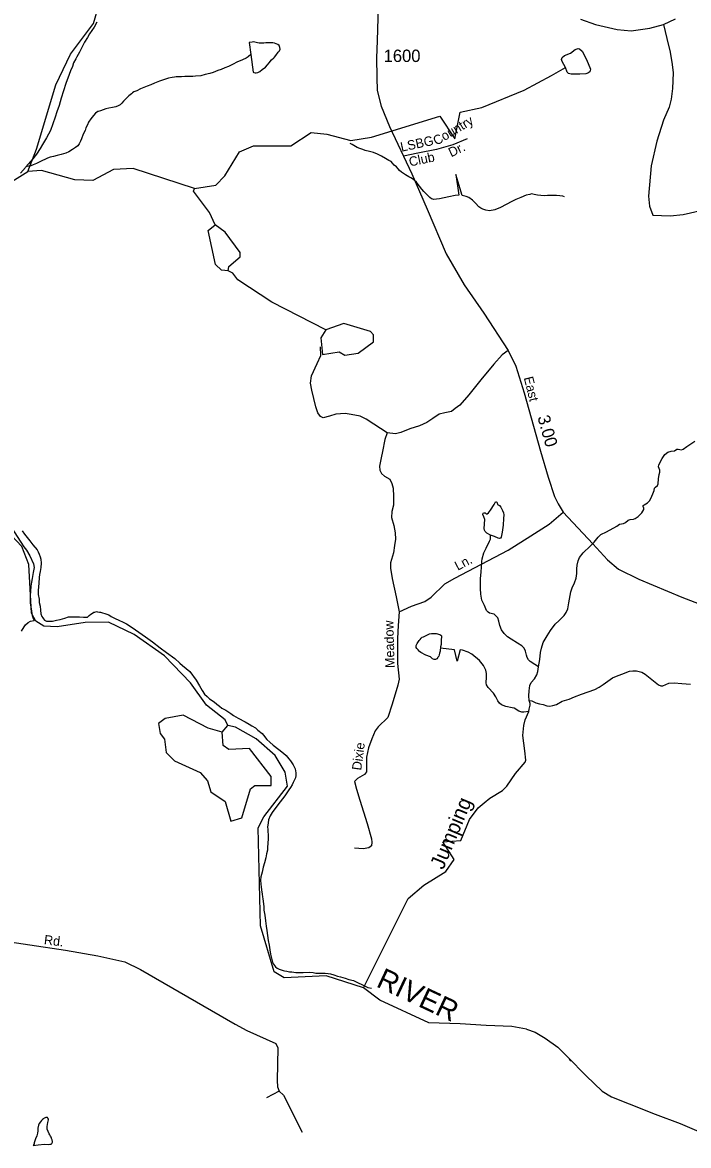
# Model space of a CAD drawing. Extents: x 2126262 to 2293712, y 749403 to 919119.
# Drawn here: x 2216301 to 2223025, y 831032 to 842370 of the extents above; entities that cross this region are included whole.
import ezdxf

# ---------------------------------------------------------------- set-up
doc = ezdxf.new("R2010")
doc.units = 0
for name, color, linetype in [('Exist Hydrographic Creek Single Shore', 7, 'Continuous'), ('Exist Hydrographic Creek Single Shore Label', 7, 'Continuous'), ('Exist Hydrographic Misc Water Feature', 7, 'Continuous'), ('Exist Hydrographic Pond Under 1500 Sq Ft', 7, 'Continuous'), ('Exist Hydrographic River Shore', 7, 'Continuous'), ('Exist Hydrographic River Shore Label', 7, 'Continuous'), ('Exist Road Non-System Type 51', 7, 'Continuous'), ('Exist Road Non-System Type 51 Label', 7, 'Continuous'), ('Exist Road Secondary Mileage Hundredths English Label', 7, 'Continuous'), ('Exist Road Secondary Type 51 Attributed', 7, 'Continuous'), ('Exist Road Secondary Type 51 Label', 7, 'Continuous'), ('Exist Road Secondary Type 51 Number Label', 7, 'Continuous')]:
    doc.layers.add(name, color=color, linetype=linetype)

msp = doc.modelspace()

# ---------------------------------------------------------------- linework, layer by layer
at = {"layer": 'Exist Hydrographic Creek Single Shore'}
for points in [[(2221511, 835863), (2221522, 835938), (2221531, 836010), (2221539, 836053), (2221559, 836110), (2221597, 836179), (2221630, 836230), (2221679, 836296), (2221718, 836333), (2221770, 836383), (2221791, 836413), (2221806, 836450), (2221816, 836511), (2221836, 836621), (2221850, 836662), (2221873, 836713), (2221892, 836761), (2221897, 836807), (2221897, 836853), (2221901, 836891), (2221910, 836935), (2221925, 836969), (2221961, 837017), (2222033, 837083), (2222073, 837123), (2222114, 837175), (2222140, 837199), (2222195, 837229), (2222302, 837284), (2222328, 837305), (2222368, 837311), (2222387, 837322), (2222417, 837346), (2222435, 837352), (2222468, 837355), (2222487, 837361), (2222517, 837384), (2222553, 837418), (2222572, 837452), (2222573, 837467), (2222566, 837483), (2222568, 837494), (2222578, 837501), (2222612, 837519), (2222632, 837541), (2222647, 837572), (2222672, 837628), (2222678, 837645), (2222680, 837668), (2222690, 837678), (2222710, 837694), (2222717, 837712), (2222721, 837762), (2222727, 837806), (2222735, 837829), (2222735, 837850), (2222723, 837884), (2222725, 837905), (2222757, 837968), (2222786, 838009), (2222815, 838031), (2222850, 838042), (2222882, 838044), (2222906, 838061), (2222920, 838061), (2222954, 838056), (2222971, 838062), (2223007, 838089), (2223089, 838144)], [(2221417, 835524), (2221411, 835571), (2221415, 835624), (2221422, 835675), (2221436, 835706), (2221470, 835744), (2221493, 835783), (2221504, 835817), (2221511, 835863)], [(2221411, 835414), (2221416, 835438), (2221427, 835478), (2221426, 835496), (2221417, 835524)], [(2219742, 832624), (2220194, 833526), (2220351, 833661), (2220576, 833797), (2220658, 833920), (2220543, 834098), (2220725, 834110), (2220815, 834323), (2220902, 834441), (2220962, 834493), (2221018, 834537), (2221146, 834617), (2221192, 834661), (2221277, 834788), (2221375, 834903), (2221382, 834921), (2221371, 835015), (2221363, 835095), (2221353, 835173), (2221362, 835274), (2221376, 835328), (2221411, 835414)]]:
    msp.add_lwpolyline(points, dxfattribs=at)
at = {"layer": 'Exist Hydrographic Misc Water Feature'}
for points in [[(2217052, 842374), (2217024, 842324), (2217000, 842290), (2216976, 842256), (2216956, 842217), (2216927, 842171), (2216899, 842119), (2216878, 842071), (2216850, 842023), (2216840, 842003), (2216817, 841963), (2216805, 841927), (2216785, 841882), (2216771, 841846), (2216740, 841754), (2216691, 841606), (2216672, 841532), (2216648, 841468), (2216630, 841414), (2216583, 841281), (2216544, 841205), (2216504, 841137), (2216481, 841099), (2216441, 841040), (2216405, 840994), (2216363, 840942), (2216336, 840912)], [(2218605, 842047), (2218631, 841869), (2218635, 841865), (2218651, 841861), (2218660, 841863), (2218677, 841865), (2218696, 841876), (2218722, 841894), (2218754, 841918), (2218774, 841942), (2218792, 841964), (2218815, 841992), (2218837, 842012), (2218845, 842019), (2218859, 842037), (2218883, 842069), (2218897, 842085), (2218901, 842101), (2218899, 842119), (2218893, 842137), (2218880, 842147), (2218862, 842155), (2218846, 842161), (2218828, 842164), (2218806, 842166), (2218788, 842164), (2218758, 842164), (2218736, 842162), (2218691, 842161), (2218672, 842165), (2218648, 842171), (2218634, 842173), (2218618, 842171), (2218590, 842169), (2218605, 842047)], [(2218605, 842047), (2218579, 842023), (2218558, 842009), (2218523, 841994), (2218464, 841968), (2218428, 841948), (2218382, 841925), (2218344, 841913), (2218308, 841897), (2218273, 841885), (2218227, 841866), (2218193, 841856), (2218145, 841844), (2218101, 841833), (2218049, 841827), (2218021, 841825), (2217999, 841825), (2217941, 841824), (2217907, 841822), (2217851, 841822), (2217835, 841818), (2217811, 841814), (2217775, 841807), (2217735, 841795), (2217685, 841779), (2217634, 841758), (2217596, 841740), (2217560, 841728), (2217526, 841712), (2217492, 841699), (2217456, 841681), (2217426, 841669), (2217410, 841659), (2217400, 841651), (2217375, 841629), (2217343, 841600), (2217321, 841574), (2217305, 841556), (2217287, 841540), (2217267, 841530), (2217243, 841520), (2217209, 841513), (2217172, 841505), (2217143, 841497), (2217088, 841479), (2217066, 841471), (2217060, 841470), (2217038, 841456), (2217018, 841432), (2216990, 841396), (2216969, 841364), (2216957, 841338), (2216941, 841306), (2216933, 841280), (2216915, 841244), (2216896, 841197), (2216886, 841171), (2216872, 841145), (2216860, 841125), (2216836, 841109), (2216807, 841087), (2216769, 841065), (2216737, 841052), (2216693, 841038), (2216651, 841026), (2216613, 841018), (2216579, 841009), (2216553, 841001), (2216476, 840963), (2216444, 840946), (2216424, 840938), (2216410, 840934), (2216384, 840924)], [(2218037, 840693), (2218254, 840728), (2218344, 840821), (2218492, 841064), (2218633, 841123), (2219009, 841125), (2219215, 841259), (2219375, 841242), (2219617, 841178), (2219824, 841213), (2220514, 841425), (2220664, 841196), (2220718, 841466), (2220938, 841512), (2221364, 841686), (2221641, 841836), (2221782, 841914)], [(2221773, 840611), (2221756, 840615), (2221726, 840619), (2221692, 840623), (2221602, 840624), (2221570, 840620), (2221534, 840622), (2221500, 840627), (2221468, 840633), (2221440, 840639), (2221422, 840635), (2221386, 840625), (2221332, 840604), (2221280, 840582), (2221242, 840562), (2221185, 840531), (2221125, 840503), (2221069, 840480), (2221015, 840470), (2220977, 840474), (2220949, 840484), (2220927, 840497), (2220907, 840509), (2220873, 840545), (2220843, 840575), (2220808, 840603), (2220780, 840614), (2220740, 840624), (2220677, 840836), (2220706, 840628), (2220670, 840624), (2220604, 840611), (2220557, 840599), (2220512, 840589), (2220479, 840586), (2220453, 840584), (2220433, 840588), (2220429, 840590), (2220414, 840604), (2220374, 840642), (2220354, 840665), (2220332, 840687), (2220308, 840717), (2220296, 840735), (2220278, 840759), (2220255, 840779), (2220239, 840793), (2220221, 840800), (2220201, 840812), (2220169, 840832), (2220147, 840844), (2220127, 840858), (2220107, 840874), (2220095, 840894), (2220077, 840913), (2220054, 840931), (2220038, 840949), (2220022, 840967), (2220000, 840977), (2219966, 840997), (2219926, 841020), (2219886, 841042), (2219844, 841056), (2219804, 841068), (2219762, 841077), (2219736, 841089), (2219705, 841097), (2219681, 841109), (2219629, 841138), (2219609, 841148)], [(2216336, 840912), (2216330, 840906), (2216282, 840849)], [(2216384, 840924), (2216362, 840920), (2216336, 840912)], [(2218037, 840693), (2217419, 840896), (2217219, 840887), (2217012, 840776), (2216828, 840783), (2216494, 840876), (2216354, 840865)], [(2218247, 840327), (2218189, 840453), (2218028, 840667), (2218037, 840693)], [(2219362, 839268), (2218819, 839548), (2218476, 839772), (2218426, 839838), (2218376, 839862)], [(2216191, 837268), (2216195, 837264), (2216225, 837218), (2216276, 837135), (2216314, 837077), (2216343, 837043), (2216375, 836985), (2216413, 836904), (2216418, 836866), (2216410, 836818), (2216399, 836758), (2216393, 836719), (2216385, 836678), (2216381, 836625), (2216378, 836587), (2216378, 836540), (2216380, 836509), (2216384, 836472), (2216391, 836428), (2216399, 836384), (2216409, 836354), (2216419, 836332)], [(2216297, 837239), (2216323, 837203), (2216376, 837137), (2216406, 837096), (2216449, 837046), (2216459, 837024), (2216471, 837002), (2216479, 836976)], [(2221511, 835863), (2221474, 835888), (2221427, 835920), (2221409, 835936), (2221396, 835958), (2221389, 835983), (2221380, 836024), (2221365, 836052), (2221342, 836076), (2221297, 836104), (2221233, 836143), (2221197, 836168), (2221165, 836201), (2221138, 836239), (2221119, 836281), (2221110, 836327), (2221100, 836358), (2221081, 836380), (2221061, 836395), (2221015, 836408), (2221002, 836415), (2220986, 836435), (2220964, 836483), (2220939, 836539), (2220927, 836597), (2220924, 836655), (2220924, 836758), (2220930, 836819), (2220935, 836873), (2220937, 836927), (2220942, 836956), (2220960, 837014), (2220982, 837064), (2221017, 837134), (2221024, 837154), (2221025, 837193)], [(2216479, 836976), (2216487, 836950), (2216489, 836912), (2216486, 836866), (2216478, 836828), (2216472, 836796), (2216470, 836766), (2216465, 836708), (2216463, 836672), (2216461, 836636), (2216461, 836596), (2216468, 836548), (2216470, 836514), (2216478, 836476), (2216483, 836436), (2216487, 836400), (2216497, 836374), (2216507, 836358), (2216513, 836348), (2216523, 836335), (2216537, 836329), (2216543, 836327), (2216569, 836325), (2216591, 836325), (2216603, 836327), (2216643, 836337), (2216683, 836344), (2216729, 836356), (2216767, 836368), (2216783, 836370), (2216849, 836369), (2216877, 836371), (2216917, 836365), (2216951, 836365), (2216957, 836367), (2216963, 836374), (2216973, 836382), (2216991, 836398), (2217007, 836408), (2217021, 836416), (2217033, 836418), (2217047, 836422), (2217059, 836420), (2217078, 836416), (2217089, 836416), (2217153, 836397), (2217173, 836389), (2217197, 836373), (2217235, 836351), (2217273, 836336), (2217281, 836332), (2217311, 836320), (2217351, 836300), (2217387, 836276), (2217442, 836239), (2217542, 836166), (2217614, 836116), (2217691, 836057), (2217755, 836011), (2217838, 835948), (2217888, 835902), (2217916, 835878), (2217990, 835819), (2218055, 835729), (2218089, 835672), (2218116, 835626), (2218140, 835590), (2218164, 835564), (2218188, 835540), (2218236, 835511), (2218263, 835487), (2218289, 835469), (2218313, 835449), (2218353, 835426), (2218403, 835392), (2218431, 835374), (2218479, 835348), (2218550, 835309), (2218588, 835287), (2218616, 835269), (2218652, 835250), (2218678, 835226), (2218720, 835190), (2218734, 835174), (2218769, 835132), (2218797, 835105), (2218831, 835073), (2218888, 835031), (2218936, 834994), (2218964, 834970), (2218990, 834936), (2219006, 834916), (2219020, 834894), (2219033, 834874), (2219043, 834856), (2219053, 834834), (2219057, 834815), (2219061, 834793), (2219059, 834767), (2219057, 834745)], [(2216290, 836225), (2216318, 836267), (2216330, 836287), (2216358, 836311), (2216381, 836324), (2216419, 836332)], [(2220520, 836052), (2220518, 836040), (2220518, 836024), (2220512, 836004), (2220506, 835986), (2220504, 835974), (2220498, 835966), (2220495, 835958), (2220483, 835946), (2220469, 835938), (2220457, 835938), (2220441, 835944), (2220419, 835964), (2220372, 835983), (2220322, 836011), (2220310, 836021), (2220304, 836023), (2220294, 836035), (2220282, 836049), (2220276, 836059), (2220274, 836066), (2220276, 836080), (2220284, 836099), (2220307, 836129), (2220317, 836139), (2220325, 836153), (2220337, 836163), (2220349, 836169), (2220397, 836191), (2220409, 836199), (2220431, 836200), (2220455, 836202), (2220477, 836200), (2220513, 836190), (2220523, 836184), (2220531, 836176), (2220529, 836128), (2220526, 836090), (2220522, 836068), (2220520, 836052)], [(2221411, 835414), (2221361, 835407), (2221343, 835408), (2221313, 835418), (2221264, 835446), (2221246, 835451), (2221182, 835463), (2221137, 835481), (2221116, 835499), (2221099, 835523), (2221080, 835562), (2221056, 835598), (2221001, 835657), (2220986, 835683), (2220982, 835704), (2220985, 835761), (2220986, 835796), (2220978, 835830), (2220954, 835878), (2220915, 835930), (2220838, 835993), (2220801, 836013), (2220744, 836032), (2220720, 836035), (2220689, 835923), (2220662, 836037), (2220520, 836052)], [(2221417, 835524), (2221443, 835521), (2221458, 835516), (2221483, 835502), (2221521, 835492), (2221559, 835484), (2221594, 835471), (2221625, 835467), (2221655, 835473), (2221692, 835486), (2221748, 835519), (2221819, 835539), (2221874, 835561), (2221945, 835587), (2222079, 835636), (2222123, 835658), (2222163, 835685), (2222256, 835752), (2222296, 835772), (2222350, 835789), (2222428, 835820), (2222463, 835824), (2222501, 835823), (2222554, 835810), (2222586, 835791), (2222638, 835750), (2222723, 835683), (2222744, 835672), (2222765, 835672), (2222827, 835699), (2222880, 835702), (2222957, 835698), (2223043, 835688)], [(2219057, 834745), (2219044, 834718), (2219034, 834696), (2219022, 834674), (2219006, 834648), (2218990, 834622), (2218970, 834594), (2218949, 834562), (2218903, 834502), (2218858, 834443), (2218820, 834395), (2218802, 834359), (2218786, 834321), (2218781, 834291), (2218775, 834247), (2218777, 834227), (2218777, 834213), (2218780, 834159), (2218782, 834133), (2218778, 834081), (2218776, 834043), (2218773, 834015), (2218765, 833977), (2218757, 833935), (2218745, 833887), (2218732, 833843), (2218720, 833793), (2218708, 833745), (2218705, 833712), (2218707, 833669), (2218711, 833643), (2218713, 833613), (2218722, 833569), (2218724, 833541), (2218726, 833521), (2218736, 833445), (2218739, 833409), (2218749, 833357), (2218755, 833301), (2218760, 833247), (2218768, 833201), (2218781, 833101), (2218791, 833053), (2218797, 833009), (2218804, 832963), (2218814, 832922), (2218824, 832884), (2218836, 832862), (2218855, 832836), (2218871, 832824), (2218893, 832812), (2218911, 832806), (2218931, 832800), (2218947, 832796), (2218969, 832791), (2218995, 832787), (2219021, 832785), (2219061, 832779), (2219133, 832778), (2219199, 832782), (2219235, 832780), (2219263, 832771), (2219283, 832771), (2219303, 832773), (2219329, 832771), (2219357, 832773), (2219387, 832768), (2219409, 832764), (2219443, 832754), (2219481, 832742), (2219511, 832734), (2219559, 832721), (2219595, 832709), (2219641, 832697), (2219677, 832682), (2219740, 832652), (2219788, 832628), (2219824, 832619)], [(2216591, 831115), (2216585, 831125), (2216577, 831141), (2216571, 831151), (2216551, 831197), (2216551, 831225), (2216558, 831265), (2216562, 831291), (2216562, 831299), (2216558, 831308), (2216554, 831315), (2216548, 831316), (2216538, 831314), (2216530, 831312), (2216520, 831308), (2216512, 831302), (2216502, 831294), (2216494, 831286), (2216482, 831272), (2216470, 831254), (2216463, 831238), (2216457, 831206), (2216457, 831180), (2216451, 831158), (2216445, 831130), (2216433, 831100), (2216426, 831080), (2216420, 831060), (2216418, 831050), (2216410, 831032), (2216460, 831040), (2216522, 831044), (2216562, 831043), (2216576, 831045), (2216588, 831047), (2216596, 831049), (2216598, 831053), (2216602, 831059), (2216604, 831067), (2216604, 831075), (2216602, 831081), (2216600, 831089), (2216595, 831101), (2216593, 831107), (2216591, 831115)]]:
    msp.add_lwpolyline(points, dxfattribs=at)
for points in [[(2221782, 841914), (2221749, 841976), (2221744, 841995), (2221749, 842015), (2221772, 842036), (2221833, 842061), (2221882, 842098), (2221909, 842107), (2221924, 842105), (2221951, 842079), (2221996, 841996), (2222034, 841898), (2222030, 841873), (2222007, 841857), (2221988, 841850), (2221929, 841847), (2221839, 841847), (2221814, 841855), (2221799, 841869)], [(2221025, 837193), (2220990, 837215), (2220973, 837231), (2220964, 837245), (2220963, 837260), (2220969, 837351), (2220957, 837379), (2220947, 837404), (2220951, 837415), (2220961, 837421), (2220973, 837419), (2220983, 837409), (2220992, 837409), (2221005, 837421), (2221027, 837448), (2221061, 837504), (2221076, 837529), (2221082, 837532), (2221089, 837528), (2221093, 837521), (2221095, 837505), (2221103, 837500), (2221116, 837493), (2221131, 837477), (2221147, 837442), (2221157, 837420), (2221159, 837399), (2221157, 837361), (2221152, 837294), (2221144, 837223), (2221134, 837175), (2221126, 837165), (2221115, 837161), (2221103, 837165), (2221066, 837182)]]:
    msp.add_lwpolyline(points, close=True, dxfattribs=at)
at = {"layer": 'Exist Hydrographic Pond Under 1500 Sq Ft'}
msp.add_line((2218316, 835205), (2218375, 835273), dxfattribs=at)
for points in [[(2218250, 839927), (2218174, 840270), (2218247, 840327)], [(2218376, 839862), (2218384, 839905), (2218499, 840004), (2218499, 840047), (2218348, 840253), (2218247, 840327)], [(2218376, 839862), (2218310, 839870), (2218250, 839927)], [(2219362, 839268), (2219313, 839187), (2219331, 839019), (2219497, 839045), (2219556, 839011), (2219690, 839031), (2219846, 839146), (2219846, 839215), (2219813, 839249), (2219546, 839330), (2219362, 839268)], [(2218316, 835205), (2218175, 835244), (2217923, 835378), (2217741, 835342), (2217674, 835291), (2217691, 835192), (2217734, 835136), (2217752, 835001), (2217835, 834917), (2218094, 834797), (2218169, 834713), (2218204, 834604), (2218346, 834506), (2218405, 834305), (2218514, 834339), (2218604, 834632), (2218645, 834667), (2218811, 834667), (2218810, 834759), (2218592, 835039), (2218385, 835030), (2218326, 835071), (2218316, 835205)]]:
    msp.add_lwpolyline(points, dxfattribs=at)
at = {"layer": 'Exist Hydrographic River Shore'}
for points in [[(2216354, 840865), (2216444, 841090), (2216639, 841742), (2216786, 842050), (2217017, 842361), (2217123, 842719), (2217130, 842903), (2217079, 843094), (2216919, 843343), (2216884, 843475), (2216890, 843951), (2216763, 844150), (2216653, 844500), (2216617, 844747), (2216584, 844774), (2216575, 844823), (2216466, 844980), (2216465, 845049)], [(2216137, 837248), (2216042, 837598), (2216032, 837838), (2216065, 837912), (2216047, 838198), (2215852, 838678), (2215808, 838954), (2215872, 839196), (2216029, 839553), (2216027, 839763), (2215976, 839896), (2215834, 840154), (2215790, 840287), (2215814, 840460), (2215938, 840605), (2216354, 840865)], [(2218375, 835273), (2218348, 835329), (2218157, 835478), (2217996, 835704), (2217736, 835975), (2217427, 836192), (2217168, 836315), (2216934, 836313), (2216651, 836267), (2216518, 836276), (2216435, 836324), (2216391, 836407), (2216364, 836899), (2216295, 837081), (2216137, 837248)], [(2219742, 832624), (2219367, 832746), (2218942, 832726), (2218841, 832784), (2218704, 833249), (2218681, 834240), (2218738, 834350), (2218978, 834660), (2218953, 834802), (2218851, 834968), (2218659, 835139), (2218450, 835255), (2218375, 835273)], [(2221388, 832208), (2221242, 832232), (2220982, 832245), (2220721, 832262), (2220403, 832269), (2219910, 832499), (2219742, 832624)], [(2221388, 832208), (2221476, 832175), (2221578, 832117), (2221706, 832025), (2221808, 831923), (2221990, 831735), (2222153, 831579), (2222248, 831523), (2222424, 831451), (2222689, 831347), (2222941, 831255), (2223278, 831110), (2223298, 831100)], [(2221840, 831883), (2221821, 831899)]]:
    msp.add_lwpolyline(points, dxfattribs=at)
at = {"layer": 'Exist Road Non-System Type 51'}
msp.add_line((2218891, 831580), (2218766, 831513), dxfattribs=at)
for points in [[(2222772, 842351), (2222807, 842209), (2222840, 842070), (2222858, 841947), (2222870, 841863), (2222863, 841702), (2222848, 841596), (2222828, 841514), (2222773, 841385), (2222706, 841173), (2222649, 840924), (2222619, 840616), (2222631, 840517), (2222665, 840425), (2222841, 840419), (2222969, 840433), (2223164, 840475), (2223348, 840531), (2223630, 840665)], [(2220791, 841194), (2220644, 841135), (2220479, 841086), (2220293, 841051), (2220148, 841019)], [(2219981, 838226), (2219848, 838315), (2219769, 838364), (2219710, 838395), (2219619, 838413), (2219558, 838421), (2219463, 838414), (2219402, 838396), (2219335, 838378), (2219308, 838393), (2219282, 838428), (2219262, 838491), (2219222, 838659), (2219208, 838728), (2219220, 838804), (2219275, 838927), (2219312, 839007), (2219311, 839094)], [(2221205, 839060), (2221143, 839016), (2221059, 838921), (2220929, 838761), (2220807, 838612), (2220716, 838505), (2220670, 838474), (2220631, 838441), (2220565, 838428), (2220508, 838414), (2220442, 838372), (2220384, 838332), (2220310, 838298), (2220212, 838268), (2220122, 838229), (2220068, 838217), (2219981, 838226)], [(2219981, 838226), (2219959, 838159), (2219935, 838038), (2219921, 837975), (2219912, 837923), (2219906, 837889), (2219907, 837850), (2219926, 837815), (2219955, 837791), (2220009, 837758), (2220029, 837717), (2220042, 837667), (2220045, 837584), (2220047, 837498), (2220030, 837432), (2220026, 837372), (2220051, 837292), (2220062, 837218), (2220066, 837153), (2220057, 837088), (2220045, 837017), (2220017, 836916), (2220016, 836862), (2220033, 836756), (2220073, 836573), (2220102, 836420)], [(2220102, 836420), (2220229, 836476), (2220363, 836523), (2220427, 836568), (2220564, 836702), (2220667, 836760), (2221204, 837044), (2221433, 837186), (2221619, 837305), (2221759, 837427)], [(2220102, 836420), (2220092, 836281), (2220088, 836152), (2220086, 835899), (2220104, 835741), (2220089, 835679), (2220034, 835488), (2219990, 835354), (2219891, 835259), (2219861, 835217), (2219829, 835138), (2219794, 835047), (2219775, 834952), (2219773, 834806), (2219754, 834777), (2219683, 834738), (2219652, 834707), (2219674, 834628), (2219708, 834520), (2219780, 834283), (2219826, 834127), (2219829, 834095), (2219823, 834057), (2219798, 834038), (2219741, 834026), (2219653, 834035)], [(2218857, 832062), (2218878, 832019), (2218873, 831689), (2218876, 831623), (2218891, 831580)], [(2218891, 831580), (2218935, 831539), (2219124, 831168)]]:
    msp.add_lwpolyline(points, dxfattribs=at)
at = {"layer": 'Exist Road Secondary Type 51 Attributed'}
for points in [[(2219899, 842766), (2219880, 842184), (2219874, 842014), (2219879, 841815), (2219880, 841682), (2219922, 841525), (2220007, 841319), (2220231, 840841), (2220387, 840484), (2220578, 840035), (2220761, 839721), (2220959, 839435), (2221205, 839060), (2221283, 838899), (2221364, 838631), (2221531, 838041), (2221609, 837781), (2221673, 837586), (2221710, 837510), (2221759, 837427), (2222058, 837108)], [(2221935, 842404), (2222085, 842349), (2222306, 842299), (2222447, 842286), (2222633, 842313), (2222772, 842351), (2222893, 842408)], [(2222058, 837108), (2222208, 836946), (2222317, 836851), (2222524, 836750), (2222956, 836569), (2224484, 835978), (2224831, 835832), (2224931, 835776), (2225054, 835658), (2225375, 835326), (2225509, 835226), (2225721, 835131), (2225919, 835089), (2227307, 835065), (2227582, 835065), (2228318, 835065), (2228846, 835043), (2229198, 835019)], [(2214930, 833273), (2216736, 833004), (2217063, 832947), (2217334, 832886), (2217494, 832808), (2218447, 832256), (2218565, 832194), (2218857, 832062)]]:
    msp.add_lwpolyline(points, dxfattribs=at)

# ---------------------------------------------------------------- texts
at = {"layer": 'Exist Hydrographic Creek Single Shore Label'}
msp.add_text('Jumping', height=150, rotation=67.2492, dxfattribs=at).set_placement((2220548, 833809))
at = {"layer": 'Exist Hydrographic River Shore Label'}
msp.add_text('RIVER', height=210, rotation=334.8519, dxfattribs=at).set_placement((2219862, 832641))
at = {"layer": 'Exist Road Non-System Type 51 Label'}
for s, rotation, p in [('Country', 30.7984, (2220481, 841125)), ('LSBG', 11.9745, (2220127, 841065)), ('Dr.', 25.6516, (2220629, 841008)), ('Club', 11.9745, (2220213, 840915)), ('Ln.', 27.6956, (2220695, 836834)), ('Meadow', 91.5686, (2220058, 835854)), ('Dixie', 82.2612, (2219720, 834815))]:
    msp.add_text(s, height=95, rotation=rotation, dxfattribs=at).set_placement(p)
at = {"layer": 'Exist Road Secondary Mileage Hundredths English Label'}
msp.add_text('3.00', height=125, rotation=285.8016, dxfattribs=at).set_placement((2221498, 838386))
at = {"layer": 'Exist Road Secondary Type 51 Label'}
for s, rotation, p in [('East', 283.9065, (2221361, 838783)), ('Rd.', 353.0262, (2216514, 833064))]:
    msp.add_text(s, height=95, rotation=rotation, dxfattribs=at).set_placement(p)
at = {"layer": 'Exist Road Secondary Type 51 Number Label'}
msp.add_text('1600', height=125, dxfattribs=at).set_placement((2219947, 841971))

doc.saveas('drawing.dxf')
